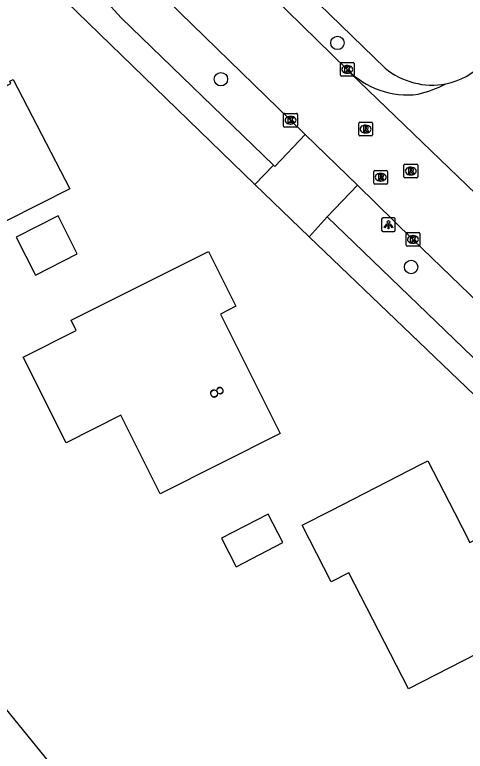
# Model space of a CAD drawing. Extents: x 162722 to 165099, y 384721 to 386283.
# Drawn here: x 163705.8 to 163738.6, y 384876.4 to 384930.1 of the extents above; entities that cross this region are included whole.
import ezdxf

# ---------------------------------------------------------------- set-up
doc = ezdxf.new("R2010")
doc.units = 0
for name, color, linetype in [('IMGEO_Boom', 7, 'Continuous'), ('IMGEO_Kolk', 7, 'Continuous'), ('IMGEO_Lichtpunt', 7, 'Continuous'), ('IMGEO_Pand', 7, 'Continuous'), ('IMGEO_Pand_nummerreeks', 7, 'Continuous'), ('IMGEO_Parkeervlak_open', 7, 'Continuous'), ('IMGEO_Rijbaan_lokaal_open', 7, 'Continuous'), ('IMGEO_Rioolput', 7, 'Continuous'), ('IMGEO_Voetpad_open', 7, 'Continuous')]:
    doc.layers.add(name, color=color, linetype=linetype)

msp = doc.modelspace()

# ---------------------------------------------------------------- linework, layer by layer
at = {"layer": 'IMGEO_Boom'}
for centre in [(163729.27, 384928.029), (163720.787, 384925.386), (163734.636, 384911.709)]:
    msp.add_circle(centre, 0.489, dxfattribs=at)
at = {"layer": 'IMGEO_Kolk'}
for p, q in [((163729.486, 384925.677), (163729.486, 384926.529)), ((163729.561, 384926.603), (163730.413, 384926.603)), ((163729.974, 384926.383), (163729.999, 384926.383)), ((163730.487, 384926.529), (163730.487, 384925.677)), ((163729.997, 384925.823), (163729.972, 384925.823)), ((163730.413, 384925.603), (163729.561, 384925.603)), ((163725.353, 384921.973), (163725.353, 384922.825)), ((163725.428, 384922.899), (163726.28, 384922.899)), ((163725.841, 384922.679), (163725.866, 384922.679)), ((163726.354, 384922.825), (163726.354, 384921.973)), ((163726.28, 384921.899), (163725.428, 384921.899)), ((163725.864, 384922.119), (163725.839, 384922.119)), ((163734.272, 384913.293), (163734.272, 384914.145)), ((163734.347, 384914.219), (163735.199, 384914.219)), ((163734.76, 384913.999), (163734.785, 384913.999)), ((163735.273, 384914.145), (163735.273, 384913.293)), ((163734.783, 384913.439), (163734.758, 384913.439)), ((163735.199, 384913.219), (163734.347, 384913.219))]:
    msp.add_line(p, q, dxfattribs=at)
for points in [[(163729.486, 384925.677), (163729.486, 384926.529)], [(163729.561, 384926.603), (163730.413, 384926.603)], [(163729.807, 384926.303), (163729.93, 384926.303), (163729.93, 384926.152), (163730.06, 384926.303), (163730.224, 384926.303), (163730.078, 384926.152), (163730.231, 384925.903), (163730.079, 384925.903), (163729.994, 384926.067), (163729.93, 384926), (163729.93, 384925.903), (163729.807, 384925.903), (163729.807, 384926.303)], [(163730.487, 384926.529), (163730.487, 384925.677)], [(163730.413, 384925.603), (163729.561, 384925.603)], [(163725.353, 384921.973), (163725.353, 384922.825)], [(163725.428, 384922.899), (163726.28, 384922.899)], [(163725.674, 384922.599), (163725.797, 384922.599), (163725.797, 384922.448), (163725.927, 384922.599), (163726.091, 384922.599), (163725.945, 384922.448), (163726.098, 384922.199), (163725.946, 384922.199), (163725.861, 384922.363), (163725.797, 384922.296), (163725.797, 384922.199), (163725.674, 384922.199), (163725.674, 384922.599)], [(163726.354, 384922.825), (163726.354, 384921.973)], [(163726.28, 384921.899), (163725.428, 384921.899)], [(163734.272, 384913.293), (163734.272, 384914.145)], [(163734.347, 384914.219), (163735.199, 384914.219)], [(163734.593, 384913.919), (163734.716, 384913.919), (163734.716, 384913.768), (163734.846, 384913.919), (163735.01, 384913.919), (163734.864, 384913.768), (163735.017, 384913.519), (163734.865, 384913.519), (163734.78, 384913.683), (163734.716, 384913.616), (163734.716, 384913.519), (163734.593, 384913.519), (163734.593, 384913.919)], [(163735.273, 384914.145), (163735.273, 384913.293)], [(163735.199, 384913.219), (163734.347, 384913.219)]]:
    msp.add_lwpolyline(points, dxfattribs=at)
for centre, start, end in [((163729.563, 384926.527), 91.552, 178.448), ((163729.563, 384926.527), 91.552, 178.448), ((163730.411, 384926.527), 1.552, 88.448), ((163730.411, 384926.527), 1.552, 88.448), ((163729.563, 384925.679), 181.552, 268.448), ((163729.563, 384925.679), 181.552, 268.448), ((163730.411, 384925.679), 271.552, 358.448), ((163730.411, 384925.679), 271.552, 358.448), ((163725.43, 384922.823), 91.552, 178.448), ((163725.43, 384922.823), 91.552, 178.448), ((163726.278, 384922.823), 1.552, 88.448), ((163726.278, 384922.823), 1.552, 88.448), ((163725.43, 384921.975), 181.552, 268.448), ((163725.43, 384921.975), 181.552, 268.448), ((163726.278, 384921.975), 271.552, 358.448), ((163726.278, 384921.975), 271.552, 358.448), ((163734.349, 384914.143), 91.552, 178.448), ((163734.349, 384914.143), 91.552, 178.448), ((163735.197, 384914.143), 1.552, 88.448), ((163735.197, 384914.143), 1.552, 88.448), ((163734.349, 384913.295), 181.552, 268.448), ((163734.349, 384913.295), 181.552, 268.448), ((163735.197, 384913.295), 271.552, 358.448), ((163735.197, 384913.295), 271.552, 358.448)]:
    msp.add_arc(centre, 0.0765, start, end, dxfattribs=at)
for centre, major_axis, ratio, start_param, end_param in [((163729.973, 384926.103), (-0.387, 0.002), 0.722429, 4.712389, 7.853982), ((163729.998, 384926.103), (-0.39, 0.002), 0.717154, 1.570796, 4.712389), ((163725.84, 384922.399), (-0.387, 0.002), 0.722429, 4.712389, 7.853982), ((163725.865, 384922.399), (-0.39, 0.002), 0.717154, 1.570796, 4.712389), ((163734.759, 384913.719), (-0.387, 0.002), 0.722429, 4.712389, 7.853982), ((163734.784, 384913.719), (-0.39, 0.002), 0.717154, 1.570796, 4.712389)]:
    msp.add_ellipse(centre, major_axis=major_axis, ratio=ratio, start_param=start_param, end_param=end_param, dxfattribs=at)
at = {"layer": 'IMGEO_Lichtpunt'}
for p, q in [((163732.489, 384915.189), (163732.489, 384914.382)), ((163732.489, 384915.189), (163732.489, 384914.382)), ((163733.391, 384915.284), (163732.583, 384915.284)), ((163733.391, 384915.284), (163732.583, 384915.284)), ((163733.485, 384914.382), (163733.485, 384915.189)), ((163733.485, 384914.382), (163733.485, 384915.189)), ((163732.583, 384914.288), (163733.391, 384914.288)), ((163732.583, 384914.288), (163733.391, 384914.288))]:
    msp.add_line(p, q, dxfattribs=at)
for points in [[(163732.863, 384914.853), (163732.902, 384914.825), (163732.714, 384914.563), (163732.676, 384914.59), (163732.863, 384914.853)], [(163732.965, 384914.805), (163733.012, 384914.805), (163733.012, 384914.483), (163732.965, 384914.483), (163732.965, 384914.805)], [(163733.075, 384914.825), (163733.113, 384914.852), (163733.3, 384914.59), (163733.261, 384914.562), (163733.075, 384914.825)]]:
    msp.add_lwpolyline(points, dxfattribs=at)
msp.add_circle((163732.988, 384914.987), 0.0994, dxfattribs=at)
for centre, start, end in [((163732.583, 384915.189), 90, 180), ((163732.583, 384915.189), 90, 180), ((163733.391, 384915.189), 0, 90), ((163733.391, 384915.189), 0, 90), ((163732.583, 384914.382), 180, 270), ((163732.583, 384914.382), 180, 270), ((163733.391, 384914.382), 270, 0), ((163733.391, 384914.382), 270, 360)]:
    msp.add_arc(centre, 0.0946, start, end, dxfattribs=at)
at = {"layer": 'IMGEO_Pand'}
for points in [[(163700.576, 384912.76), (163698.165, 384917.548), (163690.367, 384913.622), (163687.312, 384919.691), (163692.94, 384922.524), (163693.071, 384922.265), (163695.08, 384923.277), (163694.949, 384923.535), (163702.295, 384927.318), (163703.875, 384924.249), (163705.494, 384925.083), (163705.411, 384925.243), (163705.661, 384925.37), (163709.772, 384917.389), (163700.576, 384912.76)], [(163705.88, 384913.883), (163707.28, 384911.117), (163710.322, 384912.657), (163708.922, 384915.423), (163705.88, 384913.883)], [(163716.362, 384895.186), (163713.493, 384900.904), (163709.515, 384898.909), (163706.384, 384905.149), (163710.244, 384907.086), (163709.872, 384907.826), (163719.873, 384912.845), (163721.881, 384908.845), (163720.746, 384908.276), (163725.112, 384899.577), (163716.362, 384895.186)], [(163726.707, 384892.894), (163728.818, 384893.978), (163735.374, 384897.343), (163735.863, 384897.594), (163737.794, 384893.832), (163738.923, 384891.634), (163740.951, 384892.675), (163744.345, 384886.063), (163734.448, 384880.983), (163730.109, 384889.438), (163728.82, 384888.776), (163726.707, 384892.894)], [(163720.828, 384891.944), (163721.888, 384889.878), (163725.297, 384891.628), (163724.237, 384893.694), (163720.828, 384891.944)]]:
    msp.add_lwpolyline(points, dxfattribs=at)
at = {"layer": 'IMGEO_Parkeervlak_open'}
msp.add_lwpolyline([(163721.477, 384937.136), (163732.746, 384926.182)], dxfattribs=at)
msp.add_arc((163736.202, 384930.43), 5.476, 230.8666, 280.1356, dxfattribs=at)
at = {"layer": 'IMGEO_Rijbaan_lokaal_open'}
for points in [[(163726.925, 384921.347), (163725.854, 384922.399), (163712.452, 384935.454), (163709.401, 384938.391)], [(163720.131, 384935.757), (163729.987, 384926.103)], [(163729.987, 384926.103), (163730.224, 384925.82), (163742.638, 384913.882), (163742.747, 384913.794)], [(163730.72, 384917.677), (163726.925, 384921.347)], [(163743.27, 384905.487), (163742.334, 384906.411), (163734.773, 384913.719), (163730.72, 384917.677)], [(163705.052, 384879.586), (163719.232, 384862.132), (163726.729, 384852.876)]]:
    msp.add_lwpolyline(points, dxfattribs=at)
for centre, radius, start, end in [((163735.945, 384930.498), 5.594, 282.6076, 314.948), ((163734.383, 384930.362), 6.121, 224.0915, 277.0947), ((163732.389, 384934.822), 10.887, 284.6322, 296.0269)]:
    msp.add_arc(centre, radius, start, end, dxfattribs=at)
at = {"layer": 'IMGEO_Rioolput'}
for p, q in [((163730.82, 384921.33), (163730.82, 384922.182)), ((163730.895, 384922.256), (163731.747, 384922.256)), ((163731.308, 384922.036), (163731.333, 384922.036)), ((163731.821, 384922.182), (163731.821, 384921.33)), ((163731.331, 384921.476), (163731.306, 384921.476)), ((163731.747, 384921.256), (163730.895, 384921.256)), ((163731.997, 384918.746), (163732.849, 384918.746)), ((163734.114, 384918.271), (163734.114, 384919.123)), ((163734.189, 384919.197), (163735.041, 384919.197)), ((163734.602, 384918.977), (163734.627, 384918.977)), ((163735.115, 384919.123), (163735.115, 384918.271)), ((163731.922, 384917.82), (163731.922, 384918.672)), ((163732.41, 384918.526), (163732.435, 384918.526)), ((163732.923, 384918.672), (163732.923, 384917.82)), ((163735.041, 384918.197), (163734.189, 384918.197)), ((163734.625, 384918.417), (163734.6, 384918.417)), ((163732.849, 384917.746), (163731.997, 384917.746)), ((163732.433, 384917.966), (163732.408, 384917.966))]:
    msp.add_line(p, q, dxfattribs=at)
for points in [[(163730.82, 384921.33), (163730.82, 384922.182)], [(163730.895, 384922.256), (163731.747, 384922.256)], [(163731.409, 384921.954), (163731.157, 384921.956), (163731.157, 384921.556)], [(163731.821, 384922.182), (163731.821, 384921.33)], [(163731.157, 384921.556), (163731.281, 384921.556), (163731.281, 384921.718), (163731.292, 384921.718)], [(163731.335, 384921.875), (163731.281, 384921.875), (163731.281, 384921.794)], [(163731.281, 384921.794), (163731.333, 384921.794)], [(163731.339, 384921.689), (163731.41, 384921.556), (163731.55, 384921.556), (163731.485, 384921.682)], [(163731.747, 384921.256), (163730.895, 384921.256)], [(163731.997, 384918.746), (163732.849, 384918.746)], [(163734.114, 384918.271), (163734.114, 384919.123)], [(163734.189, 384919.197), (163735.041, 384919.197)], [(163734.703, 384918.895), (163734.451, 384918.897), (163734.451, 384918.497)], [(163734.629, 384918.816), (163734.575, 384918.816), (163734.575, 384918.735)], [(163734.575, 384918.735), (163734.627, 384918.735)], [(163735.115, 384919.123), (163735.115, 384918.271)], [(163731.922, 384917.82), (163731.922, 384918.672)], [(163732.511, 384918.444), (163732.259, 384918.446), (163732.259, 384918.046)], [(163732.259, 384918.046), (163732.383, 384918.046), (163732.383, 384918.208), (163732.394, 384918.208)], [(163732.437, 384918.365), (163732.383, 384918.365), (163732.383, 384918.284)], [(163732.383, 384918.284), (163732.435, 384918.284)], [(163732.441, 384918.179), (163732.512, 384918.046), (163732.652, 384918.046), (163732.587, 384918.172)], [(163732.923, 384918.672), (163732.923, 384917.82)], [(163735.041, 384918.197), (163734.189, 384918.197)], [(163734.451, 384918.497), (163734.575, 384918.497), (163734.575, 384918.659), (163734.586, 384918.659)], [(163734.633, 384918.63), (163734.704, 384918.497), (163734.844, 384918.497), (163734.779, 384918.623)], [(163732.849, 384917.746), (163731.997, 384917.746)]]:
    msp.add_lwpolyline(points, dxfattribs=at)
for centre, radius, start, end in [((163730.897, 384922.18), 0.0765, 91.552, 178.448), ((163730.897, 384922.18), 0.0765, 91.552, 178.448), ((163731.408, 384921.844), 0.109, 350.3612, 89.416), ((163731.745, 384922.18), 0.0765, 1.552, 88.448), ((163731.745, 384922.18), 0.0765, 1.552, 88.448), ((163731.291, 384921.665), 0.0533, 26.0293, 88.6989), ((163731.317, 384921.983), 0.19, 274.7715, 282.9687), ((163731.341, 384921.779), 0.0964, 77.0061, 93.1865), ((163731.355, 384921.836), 0.0378, 276.6634, 79.6772), ((163731.406, 384921.844), 0.112, 277.5842, 350.9817), ((163731.39, 384921.629), 0.108, 29.5134, 73.7905), ((163730.897, 384921.332), 0.0765, 181.552, 268.448), ((163730.897, 384921.332), 0.0765, 181.552, 268.448), ((163731.745, 384921.332), 0.0765, 271.552, 358.448), ((163731.745, 384921.332), 0.0765, 271.552, 358.448), ((163731.999, 384918.67), 0.0765, 91.552, 178.448), ((163731.999, 384918.67), 0.0765, 91.552, 178.448), ((163732.847, 384918.67), 0.0765, 1.552, 88.448), ((163732.847, 384918.67), 0.0765, 1.552, 88.448), ((163734.191, 384919.121), 0.0765, 91.552, 178.448), ((163734.191, 384919.121), 0.0765, 91.552, 178.448), ((163734.611, 384918.924), 0.19, 274.7715, 282.9687), ((163734.635, 384918.72), 0.0964, 77.0061, 93.1865), ((163734.649, 384918.777), 0.0378, 276.6634, 79.6772), ((163734.702, 384918.785), 0.109, 350.3612, 89.416), ((163734.7, 384918.785), 0.112, 277.5842, 350.9817), ((163735.039, 384919.121), 0.0765, 1.552, 88.448), ((163735.039, 384919.121), 0.0765, 1.552, 88.448), ((163732.393, 384918.155), 0.0533, 26.0293, 88.6989), ((163732.419, 384918.473), 0.19, 274.7715, 282.9687), ((163732.443, 384918.269), 0.0964, 77.0061, 93.1865), ((163732.457, 384918.326), 0.0378, 276.6634, 79.6772), ((163732.51, 384918.334), 0.109, 350.3612, 89.416), ((163732.508, 384918.334), 0.112, 277.5842, 350.9817), ((163732.492, 384918.119), 0.108, 29.5134, 73.7905), ((163734.191, 384918.273), 0.0765, 181.552, 268.448), ((163734.191, 384918.273), 0.0765, 181.552, 268.448), ((163734.585, 384918.606), 0.0533, 26.0293, 88.6989), ((163734.684, 384918.57), 0.108, 29.5134, 73.7905), ((163735.039, 384918.273), 0.0765, 271.552, 358.448), ((163735.039, 384918.273), 0.0765, 271.552, 358.448), ((163731.999, 384917.822), 0.0765, 181.552, 268.448), ((163731.999, 384917.822), 0.0765, 181.552, 268.448), ((163732.847, 384917.822), 0.0765, 271.552, 358.448), ((163732.847, 384917.822), 0.0765, 271.552, 358.448)]:
    msp.add_arc(centre, radius, start, end, dxfattribs=at)
for centre, major_axis, ratio, start_param, end_param in [((163731.307, 384921.756), (-0.387, 0.002), 0.722429, 4.712389, 7.853982), ((163731.332, 384921.756), (-0.39, 0.002), 0.717154, 1.570796, 4.712389), ((163734.601, 384918.697), (-0.387, 0.002), 0.722429, 4.712389, 7.853982), ((163734.626, 384918.697), (-0.39, 0.002), 0.717154, 1.570796, 4.712389), ((163732.409, 384918.246), (-0.387, 0.002), 0.722429, 4.712389, 7.853982), ((163732.434, 384918.246), (-0.39, 0.002), 0.717154, 1.570796, 4.712389)]:
    msp.add_ellipse(centre, major_axis=major_axis, ratio=ratio, start_param=start_param, end_param=end_param, dxfattribs=at)
at = {"layer": 'IMGEO_Voetpad_open'}
for points in [[(163705.921, 384938.688), (163709.613, 384934.17), (163713.526, 384929.868), (163724.619, 384919.117)], [(163723.266, 384917.713), (163708.711, 384931.843), (163707.497, 384933.071), (163703.684, 384937.056)], [(163724.619, 384919.117), (163724.703, 384919.039), (163726.925, 384921.347)], [(163724.619, 384919.117), (163723.266, 384917.713)], [(163727.21, 384913.912), (163723.266, 384917.713)], [(163728.529, 384915.354), (163730.72, 384917.677)], [(163727.21, 384913.912), (163728.529, 384915.354)], [(163741.103, 384903.254), (163728.529, 384915.354)], [(163739.775, 384901.866), (163727.21, 384913.912)]]:
    msp.add_lwpolyline(points, dxfattribs=at)

# ---------------------------------------------------------------- texts
at = {"layer": 'IMGEO_Pand_nummerreeks'}
msp.add_text('8', height=1, rotation=296.6519, dxfattribs=at).set_placement((163719.876, 384902.699))

doc.saveas('drawing.dxf')
